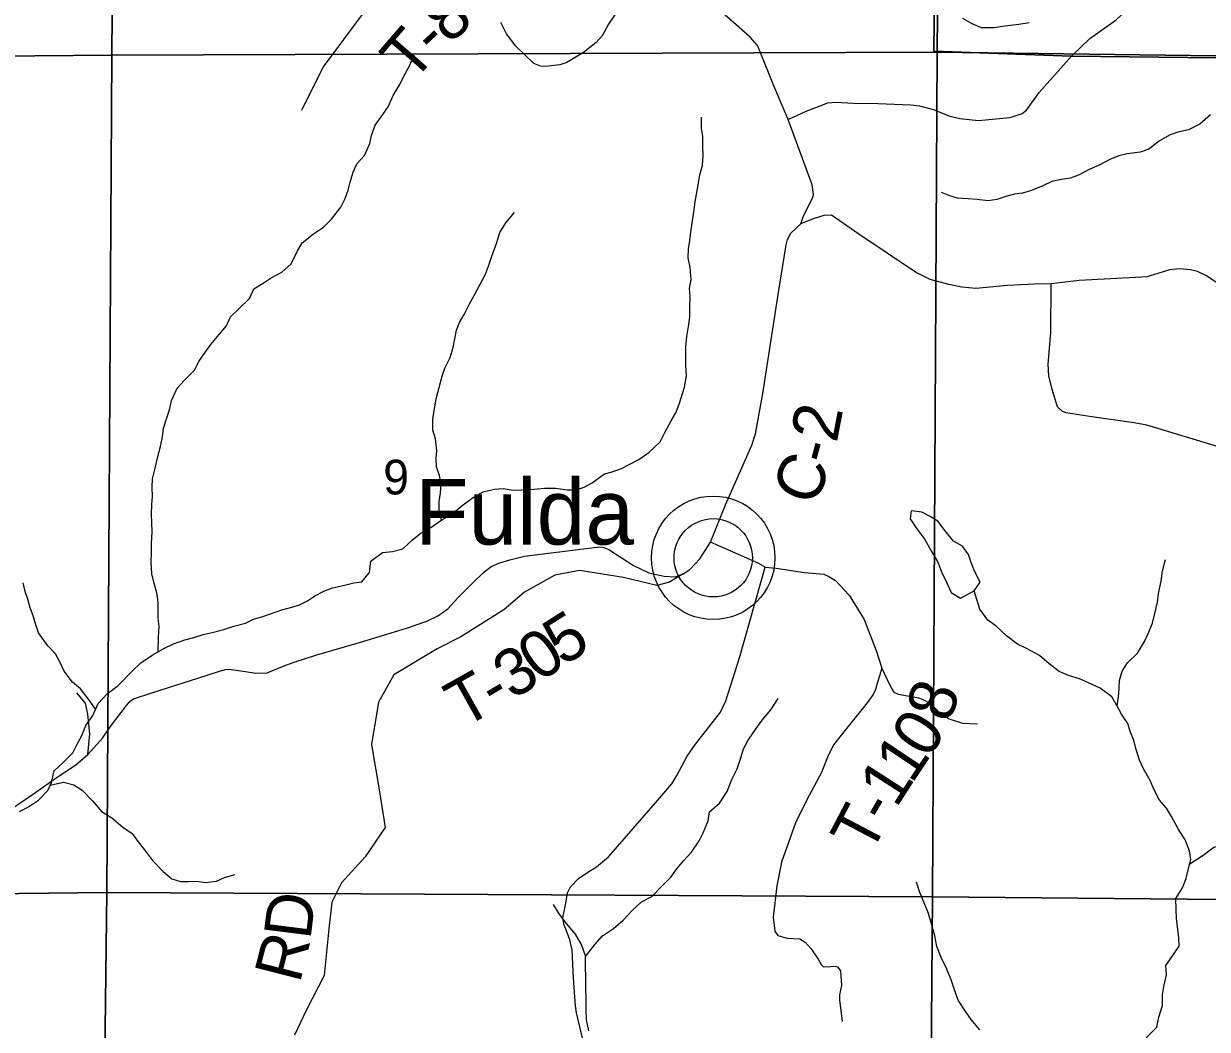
# Model space of a CAD drawing. Extents: x 2043100 to 2470832, y 443715 to 810583.
# Drawn here: x 2269120 to 2276651, y 626725 to 633122 of the extents above; entities that cross this region are included whole.
import ezdxf

# ---------------------------------------------------------------- set-up
doc = ezdxf.new("R2010")
doc.units = 0
for name, color, linetype in [('GM_X_County_Road', 7, 'Continuous'), ('GM_X_County_Road_Text', 7, 'Continuous'), ('GM_X_Minor_Lake', 7, 'Continuous'), ('GM_X_Minor_River', 7, 'Continuous'), ('GM_X_Section', 7, 'Continuous'), ('GM_X_Section_Text', 7, 'Continuous'), ('GM_X_Township', 7, 'Continuous'), ('GM_X_Township_Road', 7, 'Continuous'), ('GM_X_Township_Road_Text', 7, 'Continuous'), ('GM_X_Unincorporated', 7, 'Continuous'), ('GM_X_Unincorporated_Location', 7, 'Continuous'), ('GM_X_Unincorporated_Text', 7, 'Continuous')]:
    doc.layers.add(name, color=color, linetype=linetype)

msp = doc.modelspace()

# ---------------------------------------------------------------- linework, layer by layer
at = {"layer": 'GM_X_County_Road'}
for points in [[(2273984.1, 632511.7), (2273892.3, 632726.5), (2273806.4, 632943.3), (2273789.6, 632983.1), (2273742.7, 633036.4), (2273511, 633240.5)], [(2275402.2, 632528), (2275447.3, 632542.6), (2275473.2, 632550.9), (2275501, 632571.4), (2275581.6, 632684.7), (2275787.1, 632914.7), (2275904.3, 633026.9), (2276071.8, 633147.4), (2276194.4, 633260)], [(2272883.9, 633183), (2272841.1, 633118.1), (2272800.4, 633045.2), (2272763.1, 633002.4), (2272682.3, 632938.8), (2272575.4, 632874.7), (2272531.6, 632859.9), (2272437.8, 632850.2), (2272407.8, 632851.6), (2272365.5, 632868.9), (2272251.5, 632979), (2272192, 633058.1), (2272156.8, 633129.6)], [(2273984.1, 632511.7), (2274098.9, 632566.4), (2274188.6, 632599.7), (2274236.4, 632618.4), (2274290.4, 632623.1), (2274400.7, 632616.6), (2274554.9, 632614.7), (2274765.4, 632605.5), (2274819.6, 632600.2), (2274908, 632575.3), (2275006.7, 632536.6), (2275077, 632519.5), (2275195.4, 632507.1), (2275395.4, 632525.8), (2275402.2, 632528)], [(2273490.1, 629823.4), (2273585.8, 630061.6), (2273753.1, 630441.4), (2273775.8, 630514), (2273823.2, 630769.4), (2273921.7, 631412.4), (2273972.3, 631716), (2273979.8, 631748.2), (2274001, 631788.6), (2274064, 631847.9), (2274081, 631900.3), (2274139.1, 632011.6), (2274144.6, 632035.7), (2274137.5, 632097.7), (2273984.1, 632511.7)], [(2276743.9, 630424), (2276265.2, 630567.5), (2276184.9, 630584.1), (2275916.2, 630621.3), (2275751.7, 630646.3), (2275727.5, 630657.9), (2275697, 630685.4), (2275663.1, 630795), (2275643.5, 630882.8), (2275638.2, 630956.9), (2275654.6, 631157.6), (2275657.1, 631466.2), (2275549.1, 631464.2), (2275379.2, 631457.1), (2275177.5, 631437.4), (2275089.3, 631445.8), (2275007, 631462.3), (2274888.4, 631494.2), (2274793.6, 631540.6), (2274433.2, 631782.5), (2274259, 631903.6), (2274211, 631902.7), (2274143.4, 631881.4), (2274064, 631847.9)], [(2268990.2, 628092.3), (2269175.5, 628220.1), (2269338.8, 628333.6), (2269452.4, 628406.7), (2269528, 628473.5), (2269621.3, 628578.4), (2269672.8, 628651), (2269773.9, 628784.1), (2269797.7, 628812.4), (2269819.6, 628826.6), (2269935.5, 628865.6), (2270281, 628976.5), (2270364.9, 629003.3), (2270400.9, 629013.6), (2270426.9, 629015.8), (2270531.1, 629000.6), (2270597.3, 628991.1), (2270669.4, 628993.7), (2270725.3, 629016.1), (2270795.1, 629044.8), (2270841.1, 629061.2), (2270984.9, 629106.4), (2271256.6, 629186.7), (2271556.3, 629277.3), (2271684.1, 629322.4), (2271755.9, 629355), (2271817.7, 629399.6), (2271883.2, 629470.3), (2271974.6, 629563.2), (2272046.2, 629631.9), (2272093.9, 629668.4), (2272143.8, 629690.8), (2272213.8, 629711.4), (2272305.7, 629734.2), (2272731.8, 629787.7), (2272785.8, 629794.1), (2272811.9, 629790.3), (2272842, 629776.5), (2272999, 629675.5), (2273097.4, 629628.2), (2273195.7, 629606.9), (2273265.8, 629603.5), (2273315.8, 629621.9), (2273357.6, 629650.3), (2273421.1, 629718.9), (2273490.1, 629823.4)], [(2273837, 629665.4), (2273792.5, 629690.7), (2273490.1, 629823.4)], [(2272732.6, 626428.7), (2272637.4, 626829.8), (2272630.6, 626875.7), (2272617.5, 627051.8), (2272610.3, 627228.1), (2272595.1, 627293.9), (2272574.1, 627351.7), (2272559.5, 627387.5), (2272550.6, 627435.4), (2272568.9, 627527.9), (2272579.8, 627594.3), (2272599.1, 627632.7), (2272650.2, 627683.7), (2272703.5, 627720.8), (2272764.9, 627758), (2272841.7, 627823.5), (2273155.3, 628184), (2273243.5, 628287.8), (2273276.5, 628340.5), (2273340.4, 628461.9), (2273395, 628539.1), (2273479.1, 628646.8), (2273553.4, 628742.4), (2273588.1, 628815.2), (2273675.2, 629089.3), (2273837, 629665.4)]]:
    msp.add_lwpolyline(points, dxfattribs=at)
at = {"layer": 'GM_X_Minor_Lake'}
for points in [[(2274786.1, 630020.6), (2274766.4, 630022.8), (2274760.7, 629972.8), (2274803, 629908.8), (2274853.5, 629841), (2274893.9, 629769.1), (2274934.3, 629701.2), (2274962.7, 629631.2), (2274991, 629569.2), (2275021.4, 629503.3), (2275079.7, 629467.5), (2275167.7, 629513.9)], [(2275167.7, 629513.9), (2275205.5, 629570.2), (2275171.2, 629636.1), (2275148.9, 629694.1), (2275130.6, 629746.1), (2275092.3, 629798), (2275036, 629829.8), (2274983.6, 629895.6), (2274937.2, 629957.5), (2274886.9, 629987.3), (2274834.7, 630015.1), (2274786.1, 630020.6)]]:
    msp.add_lwpolyline(points, dxfattribs=at)
at = {"layer": 'GM_X_Minor_River'}
for points in [[(2275516.8, 633128.2), (2275452.6, 633115.9), (2275362.5, 633105.5), (2275294.3, 633095.2), (2275214.1, 633094.9), (2275153.9, 633120.6), (2275095.6, 633154.4)], [(2269974.8, 629127), (2269977.8, 629220.5), (2269981.5, 629286.6), (2269975.3, 629338.6), (2269974.8, 629442.8), (2269966.5, 629502.8), (2269948.2, 629568.8), (2269935.9, 629622.9), (2269931.6, 629696.9), (2269933.3, 629757), (2269933.1, 629815.1), (2269936.8, 629889.2), (2269934.5, 629947.3), (2269932.2, 630001.4), (2269936, 630063.4), (2269939.8, 630115.5), (2269937.5, 630173.6), (2269939.3, 630227.7), (2269957, 630293.9), (2269972.7, 630370), (2269990.5, 630432.2), (2270002.3, 630494.3), (2270010.1, 630548.4), (2270031.8, 630614.6), (2270047.6, 630666.8), (2270061.4, 630724.9), (2270097.2, 630803.2), (2270141, 630853.4), (2270206.9, 630917.8), (2270234.8, 630974), (2270272.6, 631028.3), (2270310.5, 631080.5), (2270364.3, 631144.8), (2270410.2, 631201.1), (2270436, 631257.3), (2270489.9, 631307.6), (2270555.8, 631374), (2270583.6, 631436.2), (2270643.6, 631470.5), (2270695.6, 631504.8), (2270761.6, 631541.2), (2270821.5, 631593.5), (2270861.3, 631677.8), (2270891.1, 631728), (2270963.1, 631784.4), (2271027, 631828.7), (2271078.9, 631879), (2271138.8, 631955.4), (2271164.6, 632009.6), (2271184.4, 632063.7), (2271198.2, 632113.9), (2271216, 632178), (2271239.8, 632230.2), (2271287.7, 632284.5), (2271321.5, 632360.8), (2271333.3, 632410.9), (2271357, 632477.1), (2271404.9, 632543.4), (2271438.7, 632593.6), (2271470.5, 632665.8), (2271512.3, 632734.1), (2271536.2, 632784.3), (2271575.9, 632858.5), (2271603.7, 632924.8)], [(2276670.2, 632542.5), (2276602.3, 632482.1), (2276530.3, 632447.8), (2276464.2, 632431.4), (2276414.2, 632415.2), (2276346.1, 632376.9), (2276278.2, 632324.5), (2276224.2, 632304.2), (2276142, 632293.9), (2276087.9, 632281.6), (2276029.9, 632257.3), (2275963.9, 632223), (2275903.8, 632196.7), (2275835.8, 632160.3), (2275779.8, 632140.1), (2275721.6, 632131.8), (2275661.5, 632117.5), (2275603.5, 632091.2), (2275531.5, 632060.9), (2275475.4, 632044.6), (2275423.3, 632038.4), (2275369.2, 632022.1), (2275311.2, 632003.8), (2275257.1, 631995.6), (2275186.8, 632003.3), (2275128.7, 632007.1), (2275062.5, 632012.8), (2275012.3, 632026.6), (2274960.1, 632048.4)], [(2270262.4, 629235.8), (2270318.5, 629250.1), (2270392.6, 629268.4), (2270456.7, 629288.7), (2270530.8, 629309.1), (2270582.8, 629333.4), (2270634.9, 629349.6), (2270691, 629367.9), (2270763, 629394.2), (2270825.1, 629410.5), (2270875.2, 629424.8), (2270925.2, 629451), (2270977.2, 629485.3), (2271029.2, 629511.6), (2271085.2, 629533.9), (2271153.3, 629548.2), (2271221.4, 629564.5), (2271271.5, 629572.8), (2271319.4, 629631.1), (2271329.1, 629703.2), (2271403.1, 629757.6), (2271467.2, 629763.9), (2271531.3, 629782.2), (2271593.2, 629838.6), (2271649.1, 629882.9), (2271711.1, 629917.2), (2271781.1, 629965.6), (2271845.1, 630001.9), (2271909, 630058.3), (2271979, 630108.7), (2272043, 630145), (2272115.1, 630161.3), (2272171.2, 630165.6), (2272233.4, 630155.8), (2272289.6, 630156.1), (2272367.8, 630160.4), (2272433.9, 630166.7), (2272504.1, 630167), (2272578.3, 630157.4), (2272634.4, 630157.6), (2272686.5, 630173.9), (2272736.5, 630202.1), (2272814.5, 630258.5), (2272864.5, 630270.8), (2272922.6, 630293.1), (2272976.6, 630319.3), (2273034.6, 630349.7), (2273096.6, 630394), (2273170.5, 630462.4), (2273200.3, 630520.6), (2273240.1, 630594.9), (2273269.9, 630647.1), (2273289.7, 630701.2), (2273325.3, 630809.5), (2273337.1, 630881.7), (2273332.7, 630951.8), (2273332.2, 631065.9), (2273340, 631132), (2273351.7, 631208.2), (2273357.5, 631258.3), (2273359.2, 631320.4), (2273360.9, 631386.5), (2273356.7, 631436.5), (2273366.5, 631494.6), (2273360.1, 631570.7), (2273347.8, 631632.8), (2273349.5, 631690.8), (2273359.3, 631742.9), (2273365.1, 631795), (2273374.8, 631867.2), (2273386.6, 631937.3), (2273392.4, 631989.4), (2273411.9, 632097.6), (2273421.7, 632159.8), (2273439.5, 632219.9), (2273443.2, 632284), (2273441, 632336.1), (2273440.7, 632404.2), (2273432.4, 632454.2), (2273432.1, 632526.3)], [(2271779, 629964.1), (2271762.8, 630031.6), (2271762.5, 630083.7), (2271772.3, 630137.8), (2271776.1, 630193.9), (2271765.8, 630247.9), (2271745.5, 630303.9), (2271745.3, 630355.9), (2271749.1, 630406), (2271740.7, 630482.1), (2271722.5, 630536.1), (2271722.2, 630604.2), (2271731.9, 630662.3), (2271745.6, 630744.5), (2271763.4, 630808.6), (2271783.1, 630880.8), (2271798.9, 630931), (2271832.7, 630999.2), (2271852.5, 631061.4), (2271874.1, 631171.6), (2271893.9, 631221.8), (2271921.8, 631272), (2271957.5, 631340.2), (2271985.4, 631392.4), (2272025.2, 631464.7), (2272059, 631528.9), (2272076.8, 631579.1), (2272098.6, 631643.2), (2272130.3, 631729.5), (2272150.1, 631793.7), (2272187.9, 631855.9), (2272243.7, 631920.3)], [(2276077.1, 628781.5), (2276088.9, 628859.1), (2276092.5, 628945.2), (2276108.3, 629003.4), (2276142.2, 629055.6), (2276206.1, 629117.9), (2276251.9, 629192.2), (2276273.7, 629242.4), (2276301.5, 629308.6), (2276317.2, 629370.8), (2276333, 629442.9), (2276340.7, 629497), (2276356.4, 629575.2), (2276366.2, 629641.3), (2276383.9, 629713.5)], [(2269577.7, 628761.9), (2269538.4, 628815.9), (2269482, 628891.8), (2269429.6, 628933.6), (2269377.2, 629003.5), (2269352.9, 629059.5), (2269322.6, 629113.4), (2269274.2, 629165.2), (2269213.7, 629247.1), (2269197.4, 629299.1), (2269183.2, 629349.1), (2269160.9, 629407.1), (2269146.6, 629461.1), (2269130.3, 629511.1), (2269116.1, 629565.1)], [(2276262.9, 626670.9), (2276328.8, 626739.3), (2276342.5, 626803.4), (2276366.3, 626877.6), (2276366, 626947.7), (2276373.8, 626997.8), (2276391.5, 627072), (2276387.2, 627132.1), (2276425.1, 627186.3), (2276472.9, 627254.6), (2276470.7, 627308.7), (2276462.4, 627360.7), (2276454.1, 627430.8), (2276453.8, 627484.8), (2276451.5, 627556.9), (2276493.3, 627625.2), (2276517.1, 627685.4), (2276528.9, 627739.5), (2276546.7, 627805.7), (2276538.4, 627861.7), (2276510, 627929.7), (2276465.6, 627999.6), (2276423.2, 628079.5), (2276390.9, 628131.4), (2276346.5, 628183.3), (2276310.1, 628253.2), (2276287.8, 628307.2), (2276245.4, 628383.1), (2276219.1, 628437.1), (2276196.7, 628511.1), (2276182.4, 628565.1), (2276160.1, 628619.1), (2276145.9, 628671.1), (2276105.5, 628731), (2276075.2, 628784.9), (2276042.9, 628840.9), (2275968.4, 628894.6), (2275894.1, 628928.3), (2275837.8, 628954.1), (2275767.6, 628975.8), (2275709.3, 629001.6), (2275644.9, 629049.4), (2275582.5, 629103.2), (2275504.2, 629144.9), (2275443.9, 629174.7), (2275373.5, 629228.4), (2275307, 629290.2), (2275254.7, 629328), (2275204.3, 629397.9), (2275167.7, 629513.9)], [(2269092.4, 628111), (2269150.4, 628141.3), (2269214.4, 628183.6), (2269274.3, 628244), (2269296.1, 628296.1), (2269313.8, 628370.3), (2269369.7, 628420.7), (2269433.6, 628485), (2269459.4, 628539.2), (2269489.3, 628593.4), (2269515.1, 628657.6), (2269558.9, 628721.9), (2269594.7, 628798.2), (2269650.5, 628858.5), (2269720.5, 628912.9), (2269808.3, 629001.4), (2269866.2, 629055.8), (2269938.2, 629106.2), (2270016.2, 629150.6), (2270074.2, 629176.9), (2270146.3, 629203.2), (2270202.4, 629217.5), (2270262.4, 629235.8)], [(2272695.6, 627187.8), (2272755.4, 627266.2), (2272803.3, 627320.5), (2272873.3, 627366.9), (2272933.2, 627419.2), (2272991.1, 627481.5), (2273051, 627535.9), (2273117, 627570.2), (2273184.9, 627640.6), (2273236.8, 627692.9), (2273276.6, 627747.2), (2273318.5, 627797.4), (2273368.4, 627851.7), (2273418.2, 627924), (2273444.1, 627974.2), (2273475.8, 628052.5), (2273483.6, 628108.6), (2273547.5, 628162.9), (2273595.3, 628237.3), (2273623.1, 628309.5), (2273658.8, 628381.7), (2273684.6, 628458), (2273700.4, 628510.1), (2273730.2, 628564.3), (2273780, 628638.6), (2273817.9, 628690.9), (2273873.7, 628757.2), (2273921.5, 628829.5)], [(2269288.3, 628277.4), (2269374.3, 628298.5), (2269438.5, 628280.8), (2269492.8, 628247), (2269557.3, 628179.2), (2269615.7, 628111.3), (2269680.1, 628069.6), (2269750.5, 628011.8), (2269810.8, 627970), (2269849.2, 627918.1), (2269889.5, 627866.2), (2269939.9, 627798.3), (2270008.4, 627728.5), (2270062.7, 627682.7), (2270117, 627664.9), (2270169.1, 627665.2), (2270221.2, 627667.4), (2270275.4, 627659.7), (2270347.5, 627668), (2270397.6, 627690.2), (2270463.6, 627710.6)], [(2276539.5, 627779), (2276624.8, 627834.1), (2276692.7, 627884.4), (2276764.8, 627902.8), (2276836.7, 627961.2), (2276906.7, 628017.5), (2276974.7, 628043.9), (2277042.8, 628060.2), (2277100.7, 628110.5), (2277174.4, 628225)], [(2275204, 626722.3), (2275147.6, 626788.1), (2275111.3, 626842), (2275064.8, 626911.9), (2275040.5, 626981.9), (2275020.2, 627039.9), (2274993.8, 627107.9), (2274957.4, 627181.8), (2274929, 627251.8), (2274916.7, 627319.8), (2274896.3, 627395.9), (2274878, 627461.9), (2274849.6, 627529.8), (2274821.2, 627595.8), (2274800.9, 627661.8)], [(2272715.7, 626715.2), (2272701.4, 626785.3), (2272699.1, 626845.3), (2272698.8, 626915.4), (2272696.5, 626987.5), (2272695.6, 627191.8), (2272669.2, 627265.8), (2272630.8, 627331.7), (2272574.4, 627397.6), (2272526, 627459.4), (2272491.6, 627519.4)]]:
    msp.add_lwpolyline(points, dxfattribs=at)
at = {"layer": 'GM_X_Section'}
for points in [[(2264401.7, 638507.7), (2269174.3, 638453.9), (2269724.6, 638450.3), (2269681.7, 632921.5), (2264289.9, 632876)], [(2274521.2, 638396.8), (2274979.6, 638384.1), (2274931.6, 632941.3), (2269681.7, 632921.5), (2269724.6, 638450.3)], [(2274979.6, 638384.1), (2279924.6, 638306.3), (2280308.8, 638304.8), (2280248.7, 632869.8), (2274931.6, 632941.3)], [(2269681.7, 632921.5), (2269648.4, 627594.9), (2264250.8, 627533.3), (2264289.9, 632876)], [(2274931.6, 632941.3), (2274902.9, 627568.7), (2269648.4, 627594.9), (2269681.7, 632921.5)], [(2280248.7, 632869.8), (2280223.7, 627519.3), (2274902.9, 627568.7), (2274931.6, 632941.3)], [(2269648.4, 627594.9), (2269583.7, 622209.9), (2264235.8, 622182.9), (2264250.8, 627533.3)], [(2269648.4, 627594.9), (2274902.9, 627568.7), (2274859.9, 622212), (2269583.7, 622209.9)], [(2280223.7, 627519.3), (2280184.2, 622202.6), (2274859.9, 622212), (2274902.9, 627568.7)]]:
    msp.add_lwpolyline(points, close=True, dxfattribs=at)
at = {"layer": 'GM_X_Township'}
for points in [[(2274969.3, 638400.8), (2274911, 632947.6), (2275787.1, 632914.7), (2280231, 632865.4), (2280217.5, 630381.1), (2280170.6, 626272.7), (2280170.9, 625971.7), (2280171.7, 624926.3), (2280173.8, 622203.5), (2280135.4, 612297.7), (2280132, 611578.4), (2274796.8, 611585.9), (2274795.9, 611478.2), (2274753.2, 606478.2), (2274749.6, 606241.7), (2274599.9, 606237.8), (2274363, 606237.9), (2272583, 606236.7), (2262194.9, 606279.1)], [(2300774.1, 635424.8), (2300714.1, 629163.4), (2300750.7, 627857), (2300738.1, 627559.7), (2300736, 627207.8), (2300717.2, 624094), (2300678.9, 619573.7), (2300671.4, 618691.5), (2297253.5, 618752.7), (2291835.5, 618849.9), (2290899.6, 618866.7), (2290876.3, 619364), (2290885.9, 622083.3), (2282304.4, 622194.2), (2280173.8, 622203.5), (2280171.7, 624926.3), (2280170.9, 625971.7), (2280170.6, 626272.7), (2280217.5, 630381.1), (2280231, 632865.4), (2275787.1, 632914.7), (2274911, 632947.6), (2274969.3, 638400.8)]]:
    msp.add_lwpolyline(points, dxfattribs=at)
at = {"layer": 'GM_X_Township_Road'}
for points in [[(2272028.9, 633708.6), (2271729.7, 633601.2), (2271283.4, 633194.6), (2271025.6, 632847.6), (2270886.8, 632569.9)], [(2276776.4, 631428.9), (2276645, 631517.4), (2276588.6, 631544.7), (2276544.4, 631556.2), (2276474.1, 631563.3), (2276410.1, 631556.4), (2276336.3, 631533.3), (2276266.4, 631512.4), (2276194.4, 631507.4), (2275836, 631488.6), (2275657.1, 631466.2)], [(2273315.8, 629621.9), (2273229.5, 629569.8), (2273148.1, 629548.5), (2272937.3, 629599.2), (2272656.2, 629643.5), (2272498.4, 629613.3), (2272307.4, 629506.5), (2272174.6, 629394.4), (2271900.4, 629222.3), (2271751.1, 629146.1), (2271474.7, 628980), (2271376.8, 628806.3), (2271332.2, 628537), (2271381.9, 628248.9), (2271419.1, 628008.8), (2271293.2, 627822.6), (2271143.1, 627656.2), (2271080.6, 627535), (2271060.7, 627364.3), (2271032.5, 627067.2), (2270917.1, 626845), (2270843, 626687.6)], [(2273837, 629665.4), (2273907.1, 629658.7), (2274087.6, 629631.9), (2274211.8, 629620.2), (2274242.1, 629606.7), (2274284.6, 629579.4), (2274372.2, 629486.9), (2274467, 629332.3), (2274544.5, 629135.3), (2274580.6, 629021.7)], [(2274580.6, 629021.7), (2274550.3, 628925), (2274539, 628886.7), (2274525.6, 628854.4), (2274486.5, 628801.6), (2274330, 628606.3), (2274273.2, 628535.1), (2274234.6, 628456.3), (2274196.4, 628359.4), (2274103.5, 628185.3), (2274030, 628039.7), (2273942.5, 627789.6), (2273911.2, 627638.7), (2273888.8, 627437.9), (2273898.3, 627349.9), (2273918.8, 627322.2), (2273977.2, 627305.2), (2274057.3, 627300.7), (2274091.7, 627279.3), (2274130.4, 627237.9), (2274175.6, 627172.6), (2274194.2, 627136.9), (2274208.5, 627123.1), (2274256.4, 627126), (2274288.4, 627126.6), (2274300.5, 627120.8), (2274316.9, 627097), (2274322.6, 627005), (2274311.7, 626944.6), (2274310.2, 626912.5), (2274326.7, 626774.6)], [(2274580.6, 629021.7), (2274609.7, 628958.1), (2274640.9, 628892.6), (2274657.3, 628870.8), (2274683.5, 628857.3), (2274814, 628833.6), (2274836.1, 628826), (2274894.7, 628795), (2274947.7, 628737.9), (2275008.4, 628700.9), (2275092.9, 628672.4), (2275189, 628668.1)], [(2269528, 628473.5), (2269541, 628605.9), (2269528, 628730), (2269513.5, 628800.1), (2269458.9, 628865.8)]]:
    msp.add_lwpolyline(points, dxfattribs=at)
at = {"layer": 'GM_X_Unincorporated'}
for radius in [392.8, 249]:
    msp.add_circle((2273507.4, 629724.7), radius, dxfattribs=at)
at = {"layer": 'GM_X_Unincorporated_Location'}
msp.add_line((2273507.4, 629724.7), (2273507.4, 629724.7), dxfattribs=at)

# ---------------------------------------------------------------- texts
at = {"layer": 'GM_X_County_Road_Text'}
for s, rotation, p in [('2', 79.13195, (2274292.8, 630450.5)), ('-', 75.25598, (2274256.6, 630309.7)), ('C', 67.96738, (2274151, 630041.8))]:
    msp.add_text(s, height=300, rotation=rotation, dxfattribs=at).set_placement(p)
at = {"layer": 'GM_X_Section_Text'}
msp.add_text('9', height=220.8, rotation=0.00001, dxfattribs=at).set_placement((2271407.4, 630127.8))
at = {"layer": 'GM_X_Township_Road_Text'}
for s, rotation, p in [('8', 41.17368, (2271825.3, 632985.7)), ('T', 49.06402, (2271595.5, 632740.3)), ('-', 42.72527, (2271736.4, 632903.5)), ('5', 32.20177, (2272551.1, 629032.1)), ('0', 35.65993, (2272404.9, 628927.1)), ('3', 32.10617, (2272231.5, 628817.5)), ('T', 29.2569, (2271915.7, 628636.8)), ('8', 71.59222, (2275012, 628668.5)), ('-', 30.59415, (2272118.1, 628750.3)), ('0', 56.97657, (2274875.2, 628438.6)), ('1', 56.21323, (2274770, 628281.3)), ('1', 57.23944, (2274670.8, 628127.1)), ('T', 62.3137, (2274508, 627828)), ('-', 59.75648, (2274610.6, 628023.7)), ('D', 82.87492, (2270944, 627290.1)), ('R', 75.67976, (2270875.5, 627011.7))]:
    msp.add_text(s, height=300, rotation=rotation, dxfattribs=at).set_placement(p)
at = {"layer": 'GM_X_Unincorporated_Text'}
msp.add_text('Fulda', height=416.67, rotation=0.00001, dxfattribs=at).set_placement((2271609.8, 629808.9))

doc.saveas('drawing.dxf')
